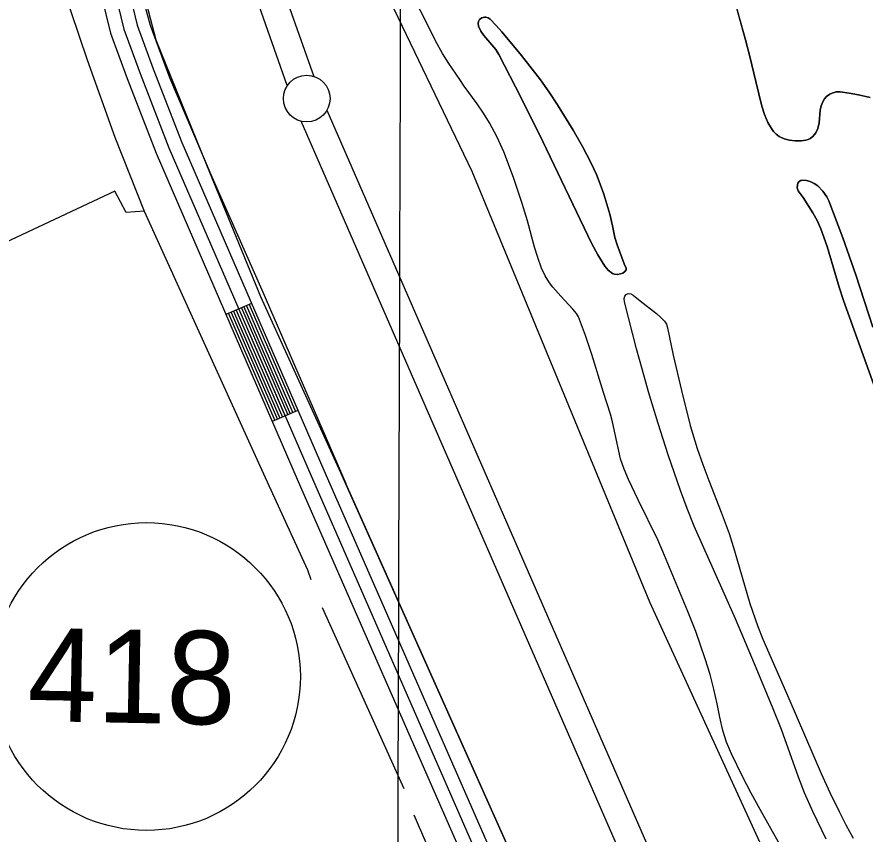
# Model space of a CAD drawing. Extents: x 3161615 to 3199515, y 867541 to 892976.
# Drawn here: x 3175914 to 3176824, y 889572 to 890448 of the extents above; entities that cross this region are included whole.
import ezdxf

# ---------------------------------------------------------------- set-up
doc = ezdxf.new("R2010")
doc.units = 0
for name, color, linetype in [('V-GRID-MAJR', 7, 'Continuous'), ('V-LEVE-TOET', 7, 'Continuous'), ('V-ROAD-CNTR', 7, 'Continuous'), ('V-ROAD-IDEN', 7, 'Continuous'), ('V-SITE-VEGE', 7, 'Continuous'), ('V-SURV-LINE', 7, 'Continuous'), ('V-TOPO-SHOR', 7, 'Continuous')]:
    doc.layers.add(name, color=color, linetype=linetype)

msp = doc.modelspace()

# ---------------------------------------------------------------- linework, layer by layer
at = {"layer": 'V-GRID-MAJR'}
msp.add_spline([(3176275.05, 872978.67), (3176292.68, 879038.23), (3176310.31, 885100.87), (3176327.95, 891163.56), (3176327.96, 891166.6)], degree=3, dxfattribs=at)
at = {"layer": 'V-LEVE-TOET'}
for points in [[(3175924.31, 891167.72), (3175984.81, 890802.55), (3176023.99, 890577.11), (3176039.25, 890504.57), (3176057.04, 890438.85), (3176077.9, 890382.97), (3176123.4, 890276.23)], [(3177898.72, 888543.28), (3177896.4, 888543.18), (3177792.79, 888529.26), (3177403.92, 888501.54), (3177153.22, 888466.71), (3177134.78, 888468.77), (3177120.89, 888472.08), (3177108.78, 888480.7), (3177091.39, 888496.9), (3177078.3, 888517.65), (3176965.46, 888917.06), (3176906.99, 889101.61), (3176861, 889216.92), (3176720.97, 889541.1), (3176592.97, 889820.54), (3176402.21, 890282.27), (3176305.37, 890484.09), (3176289.05, 890532.13), (3176279.27, 890565.24), (3176201.6, 890987.07), (3176169.69, 891167.04)], [(3176123.4, 890276.23), (3176176.96, 890155.2), (3176266.84, 889947.62)], [(3176818.06, 888510.18), (3176795.29, 888612.04), (3176738.42, 888839.54), (3176709.32, 888933.33), (3176666.87, 889048.37), (3176465.22, 889503.56), (3176266.84, 889947.62)]]:
    msp.add_lwpolyline(points, dxfattribs=at)
at = {"layer": 'V-ROAD-CNTR'}
for p, q in [((3176165.88, 890140.61), (3176138.35, 890128.69)), ((3176215.57, 890025.92), (3176188.04, 890013.99))]:
    msp.add_line(p, q, dxfattribs=at)
for points in [[(3175888.17, 891170.32), (3175938.15, 890884.99), (3175972.51, 890684.92), (3175992.96, 890585.76), (3176005.55, 890530.34), (3176028.86, 890434.64), (3176046.39, 890387), (3176077.29, 890307.33), (3176229.58, 889955.86), (3176410.73, 889542.52), (3176553.7, 889213.91), (3176601.2, 889106.31), (3176641.39, 889005.93), (3176672.55, 888917.17), (3176697.88, 888838.18), (3176727.63, 888726.39), (3176765.51, 888577.95), (3176899.91, 888054.57), (3177014.88, 887604.21), (3177188.7, 886922.56), (3177331.74, 886346.48)], [(3175903.4, 891170.28), (3175952.93, 890887.55), (3175987.25, 890687.71), (3176007.63, 890588.94), (3176020.16, 890533.78), (3176043.23, 890439.01), (3176060.42, 890392.3), (3176091.17, 890313.03), (3176243.33, 889961.85), (3176424.48, 889548.52), (3176567.44, 889219.93), (3176615.03, 889112.13), (3176655.43, 889011.2), (3176686.77, 888921.94), (3176712.28, 888842.4), (3176742.14, 888730.17), (3176780.04, 888581.67), (3176784.66, 888563.67)], [(3175889.65, 891074.93), (3175923.37, 890882.42), (3175957.77, 890682.14), (3175978.3, 890582.58), (3175990.95, 890526.9), (3176014.49, 890430.26), (3176032.36, 890381.7), (3176063.41, 890301.64), (3176215.83, 889949.87), (3176396.98, 889536.51), (3176539.96, 889207.89), (3176587.37, 889100.49), (3176627.34, 889000.65), (3176658.33, 888912.39), (3176683.48, 888833.96), (3176713.11, 888722.61), (3176750.97, 888574.23), (3176885.38, 888050.85), (3177000.35, 887600.5), (3177174.16, 886918.89), (3177317.19, 886342.81)], [(3176143.85, 890131.07), (3176193.55, 890016.38)], [(3176146.61, 890132.27), (3176196.3, 890017.57)], [(3176149.36, 890133.46), (3176199.05, 890018.76)], [(3176152.11, 890134.65), (3176201.81, 890019.95)], [(3176154.86, 890135.84), (3176204.56, 890021.15)], [(3176157.62, 890137.04), (3176207.31, 890022.34)], [(3176160.37, 890138.23), (3176210.07, 890023.53)], [(3176163.12, 890139.42), (3176212.82, 890024.73)], [(3176141.1, 890129.88), (3176190.8, 890015.18)]]:
    msp.add_lwpolyline(points, dxfattribs=at)
at = {"layer": 'V-ROAD-IDEN'}
msp.add_circle((3176053.14, 889740.62), 165, dxfattribs=at)
at = {"layer": 'V-SITE-VEGE'}
for p, q in [((3176695.56, 890423.16), (3176619.1, 890695.87)), ((3176700.16, 890405.45), (3176695.56, 890423.16)), ((3176706.37, 890378.7), (3176700.16, 890405.45)), ((3176712.81, 890351.98), (3176706.37, 890378.7)), ((3176792.56, 890367.39), (3176788.43, 890366.23)), ((3176796.79, 890367.48), (3176792.56, 890367.39)), ((3176806.74, 890366.13), (3176796.79, 890367.48)), ((3176780.08, 890360.09), (3176778.55, 890357.67)), ((3176782.25, 890362.35), (3176780.08, 890360.09)), ((3176785.74, 890364.87), (3176782.25, 890362.35)), ((3176788.43, 890366.23), (3176785.74, 890364.87)), ((3176816.67, 890364.38), (3176806.74, 890366.13)), ((3176829.16, 890361.31), (3176816.67, 890364.38)), ((3176715.75, 890343.26), (3176712.81, 890351.98)), ((3176776.49, 890352.42), (3176775.44, 890347.98)), ((3176778.55, 890357.67), (3176776.49, 890352.42)), ((3176719.46, 890334.76), (3176715.75, 890343.26)), ((3176775.44, 890347.98), (3176774.41, 890334.28)), ((3176723.19, 890328.05), (3176719.46, 890334.76)), ((3176774.41, 890334.28), (3176772.99, 890328.33)), ((3176725.56, 890324.99), (3176723.19, 890328.05)), ((3176728.42, 890322.12), (3176725.56, 890324.99)), ((3176731.68, 890319.67), (3176728.42, 890322.12)), ((3176770.85, 890323.69), (3176767.77, 890319.65)), ((3176772.99, 890328.33), (3176770.85, 890323.69)), ((3176736.93, 890317.13), (3176731.68, 890319.67)), ((3176742.56, 890315.59), (3176736.93, 890317.13)), ((3176748.77, 890314.86), (3176742.56, 890315.59)), ((3176754.99, 890314.98), (3176748.77, 890314.86)), ((3176760.02, 890315.55), (3176754.99, 890314.98)), ((3176762.5, 890316.26), (3176760.02, 890315.55)), ((3176764.94, 890317.45), (3176762.5, 890316.26)), ((3176767.77, 890319.65), (3176764.94, 890317.45))]:
    msp.add_line(p, q, dxfattribs=at)
msp.add_lwpolyline([(3176565.41, 890183.2), (3176567.41, 890178.62), (3176567.33, 890176.78), (3176566.06, 890174.94), (3176563.82, 890173.22), (3176561.37, 890172.38), (3176558.13, 890171.77), (3176554.83, 890171.94), (3176552.79, 890172.74), (3176548.1, 890176.23), (3176544.44, 890180.67), (3176537, 890192.75), (3176530.32, 890205.13), (3176478.03, 890314.32), (3176454.8, 890361.14), (3176431.05, 890407.66), (3176427.56, 890413.07), (3176414.92, 890427.88), (3176411.68, 890432.53), (3176409.09, 890437.75), (3176408.63, 890441.2), (3176409.08, 890443.08), (3176410.38, 890445.07), (3176412.82, 890446.92), (3176415.49, 890447.72), (3176417.19, 890447.62), (3176419.54, 890446.78), (3176421.76, 890445.27), (3176428.21, 890438.73), (3176434, 890431.97), (3176455.11, 890406.39), (3176475.49, 890380.24), (3176484.83, 890367.1), (3176493.75, 890353.7), (3176510.73, 890326.3), (3176520.74, 890308.92), (3176529.93, 890291.14), (3176535.5, 890278.95), (3176539.74, 890268.49), (3176543.53, 890257.91), (3176550.13, 890236.43), (3176552.9, 890223.99), (3176555.43, 890211.5), (3176557.87, 890203.4)], close=True, dxfattribs=at)
for points in [[(3176860.46, 889977), (3176800.59, 890143.87), (3176795.81, 890158.19), (3176782.91, 890201.59), (3176776.32, 890220.66), (3176772.32, 890229.43), (3176767.51, 890237.79), (3176757.1, 890254.05), (3176751.76, 890261.42), (3176750.86, 890264.53), (3176751.11, 890267.78), (3176751.7, 890269.65), (3176753.01, 890271.35), (3176754.87, 890272.46), (3176756.81, 890272.79), (3176760.88, 890272.48), (3176764.95, 890271.32), (3176769.23, 890269.36), (3176773.08, 890266.62), (3176778.44, 890261.12), (3176782.74, 890255.09), (3176784.86, 890250.65), (3176799.67, 890211.14), (3176813.58, 890171.39), (3176832.03, 890115.36)], [(3176782.04, 889566.36), (3176767.63, 889595.89), (3176758.83, 889615.97), (3176752.23, 889632.78), (3176733.91, 889683.74), (3176725.22, 889706.16), (3176705.15, 889754.35), (3176684.72, 889802.39), (3176640.54, 889901.97), (3176632.9, 889920.85), (3176625.75, 889939.91), (3176612.49, 889978.43), (3176601.81, 890012.06), (3176591.55, 890045.84), (3176584.83, 890068.93), (3176578.53, 890092.12), (3176565.58, 890142.26), (3176565.43, 890146.03), (3176566.12, 890148.51), (3176567.64, 890150.37), (3176569.69, 890151.29), (3176572.52, 890151), (3176575.15, 890149.6), (3176582.5, 890143.34), (3176599.98, 890129.81), (3176604.45, 890126.03), (3176608.56, 890121.76), (3176610.65, 890118.37), (3176611.89, 890114.61), (3176617.73, 890085.05), (3176626.68, 890047.36), (3176636.26, 890009.83), (3176643.62, 889985.06), (3176649.54, 889967.81), (3176655.98, 889950.75)], [(3176655.98, 889950.75), (3176669.36, 889916.85), (3176677.78, 889894.08), (3176683.81, 889875.49), (3176700.24, 889819.08), (3176708.58, 889794.39), (3176714.12, 889780.58), (3176741.86, 889717.06), (3176776.72, 889636.68), (3176785.97, 889616.14), (3176795.7, 889595.82), (3176803.15, 889581.49), (3176811.06, 889567.43)]]:
    msp.add_lwpolyline(points, dxfattribs=at)
at = {"layer": 'V-SURV-LINE'}
for points in [[(3176190.82, 890502.4), (3176232.45, 890384.09)], [(3176204.15, 890374.14), (3176162.52, 890492.44)], [(3176246.67, 890347.95), (3176799.17, 889081.11)], [(3176771.66, 889069.13), (3176219.17, 890335.97)]]:
    msp.add_lwpolyline(points, dxfattribs=at)
msp.add_circle((3176224.93, 890360.28), 25, dxfattribs=at)
at = {"layer": 'V-TOPO-SHOR'}
msp.add_line((3176241.61, 889814.63), (3176329.16, 889620.61), dxfattribs=at)
for points in [[(3175845.46, 891168.68), (3175880.05, 890937.81), (3175902.64, 890825), (3175921.57, 890661.11), (3175954.61, 890506), (3175989.56, 890401.96), (3176019.27, 890319.08), (3176050.76, 890239.72), (3176031.38, 890238.01), (3176019.11, 890260.95), (3175701.6, 890112.08)], [(3176956.55, 888433.28), (3176947.74, 888431.54), (3176798.37, 888565.84), (3176753.11, 888763.27), (3176700.77, 888948.39), (3176650.06, 889084.18), (3176581.79, 889241.16), (3176471.49, 889489.85), (3176261.39, 889959.04), (3176175.59, 890147.77), (3176117.84, 890288.86), (3176063.6, 890422.9), (3176040.94, 890509.28), (3176027.02, 890570.98), (3175974.98, 890865.32), (3175922.92, 891149.09), (3175919.45, 891168.48)], [(3176619.1, 890695.87), (3176695.56, 890423.16), (3176700.16, 890405.45), (3176706.37, 890378.7), (3176712.81, 890351.98), (3176715.75, 890343.26), (3176719.46, 890334.76), (3176723.19, 890328.05), (3176725.56, 890324.99), (3176728.42, 890322.12), (3176731.68, 890319.67), (3176736.93, 890317.13), (3176742.56, 890315.59), (3176748.77, 890314.86), (3176754.99, 890314.98), (3176760.02, 890315.55), (3176762.49, 890316.26), (3176764.94, 890317.45), (3176767.77, 890319.65), (3176770.85, 890323.69), (3176772.99, 890328.33), (3176774.41, 890334.28), (3176775.44, 890347.98), (3176776.49, 890352.42), (3176778.55, 890357.67), (3176780.08, 890360.09), (3176782.25, 890362.35), (3176785.74, 890364.87), (3176788.43, 890366.23), (3176792.56, 890367.39), (3176796.79, 890367.48), (3176806.74, 890366.13), (3176816.67, 890364.38), (3176829.16, 890361.31)], [(3176530.65, 890086), (3176523.95, 890106.22), (3176516.27, 890126.21), (3176514.29, 890129.78), (3176510.36, 890134.51), (3176497.42, 890148.46), (3176488.8, 890158.02), (3176485.21, 890162.79), (3176480.54, 890170.4), (3176476.79, 890178.51), (3176472.72, 890189.72), (3176469.19, 890201.09), (3176461.6, 890229.22), (3176455.91, 890247.88), (3176446.62, 890275.62), (3176436.33, 890303.09), (3176429.27, 890319.01), (3176420.9, 890334.29), (3176414.41, 890344.67), (3176407.56, 890354.78), (3176393.83, 890373.74), (3176389.05, 890380.72), (3176377.31, 890398.07), (3176370.57, 890408.6), (3176363.15, 890422.23), (3176356.29, 890436.16), (3176337.3, 890473.79)], [(3176565.41, 890183.2), (3176557.87, 890203.4), (3176555.43, 890211.5), (3176552.9, 890223.99), (3176550.13, 890236.43), (3176543.53, 890257.91), (3176539.74, 890268.49), (3176535.5, 890278.95), (3176529.92, 890291.14), (3176520.74, 890308.92), (3176510.73, 890326.3), (3176493.75, 890353.7), (3176484.83, 890367.1), (3176475.49, 890380.24), (3176455.11, 890406.39), (3176434, 890431.97), (3176428.21, 890438.73), (3176421.76, 890445.27), (3176419.54, 890446.78), (3176417.19, 890447.62), (3176415.49, 890447.72), (3176412.82, 890446.92), (3176410.38, 890445.07), (3176409.08, 890443.08), (3176408.63, 890441.2), (3176409.09, 890437.75), (3176411.68, 890432.53), (3176414.92, 890427.88), (3176427.56, 890413.07), (3176431.05, 890407.66), (3176454.8, 890361.14), (3176478.03, 890314.32), (3176530.32, 890205.13), (3176537, 890192.75), (3176544.44, 890180.67), (3176548.1, 890176.23), (3176552.79, 890172.74), (3176554.83, 890171.94), (3176558.13, 890171.77), (3176561.37, 890172.38), (3176563.82, 890173.22), (3176566.06, 890174.94), (3176567.33, 890176.78), (3176567.41, 890178.62), (3176565.41, 890183.2)], [(3176832.03, 890115.36), (3176813.58, 890171.39), (3176799.67, 890211.14), (3176784.86, 890250.64), (3176782.74, 890255.09), (3176778.44, 890261.12), (3176773.08, 890266.62), (3176769.23, 890269.36), (3176764.95, 890271.32), (3176760.88, 890272.48), (3176756.81, 890272.79), (3176754.87, 890272.46), (3176753.01, 890271.35), (3176751.7, 890269.65), (3176751.11, 890267.78), (3176750.87, 890264.53), (3176751.76, 890261.42), (3176757.1, 890254.05), (3176767.51, 890237.79), (3176772.32, 890229.43), (3176776.32, 890220.66), (3176782.91, 890201.59), (3176795.81, 890158.19), (3176800.59, 890143.87), (3176860.46, 889977)], [(3176050.76, 890239.72), (3176180.34, 889953.97), (3176225.87, 889855.2), (3176229.36, 889844.62)], [(3176782.04, 889566.36), (3176767.63, 889595.89), (3176758.83, 889615.97), (3176752.23, 889632.78), (3176733.91, 889683.74), (3176725.22, 889706.16), (3176705.15, 889754.35), (3176684.72, 889802.39), (3176640.54, 889901.97), (3176632.9, 889920.85), (3176625.75, 889939.91), (3176612.49, 889978.43), (3176601.81, 890012.06), (3176591.55, 890045.84), (3176584.83, 890068.93), (3176578.53, 890092.12), (3176565.58, 890142.26), (3176565.43, 890146.03), (3176566.12, 890148.51), (3176567.64, 890150.37), (3176569.69, 890151.29), (3176572.52, 890151), (3176575.15, 890149.6), (3176582.5, 890143.34), (3176599.98, 890129.81), (3176604.45, 890126.03), (3176608.56, 890121.76), (3176610.65, 890118.37), (3176611.89, 890114.61), (3176617.73, 890085.05), (3176626.68, 890047.36), (3176636.26, 890009.83), (3176643.62, 889985.06), (3176649.54, 889967.81), (3176655.98, 889950.75)], [(3176730.83, 889563.15), (3176711.19, 889598.03), (3176701.52, 889615.56), (3176692.34, 889633.37), (3176680.44, 889657.68), (3176675.19, 889670.12), (3176671.03, 889682.94), (3176667.88, 889697.18), (3176664.97, 889711.45), (3176661.37, 889727.18), (3176657.38, 889742.83), (3176652.27, 889759.75), (3176642.06, 889788.91), (3176633.64, 889810.51), (3176606.95, 889874.74), (3176601.51, 889887.28), (3176580.39, 889930.26), (3176570.15, 889951.88), (3176565.48, 889962.89), (3176561.26, 889974.09), (3176552.74, 890013.88), (3176550.72, 890021.83), (3176543.06, 890045.26), (3176530.65, 890086)], [(3176655.98, 889950.75), (3176669.36, 889916.85), (3176677.78, 889894.08), (3176683.81, 889875.49), (3176700.24, 889819.08), (3176708.58, 889794.39), (3176714.12, 889780.58), (3176741.86, 889717.06), (3176776.72, 889636.68), (3176785.97, 889616.14), (3176795.7, 889595.81), (3176803.15, 889581.49), (3176811.06, 889567.43)], [(3176339.65, 889592.39), (3176455.18, 889326.06), (3176526.98, 889170.84), (3176607.49, 888978.6), (3176663.42, 888818.13), (3176710.46, 888627.74), (3176790.63, 888317.47), (3176917.78, 887792.14), (3177015.43, 887428.97), (3177057.24, 887257.98), (3177114.74, 887028.8)]]:
    msp.add_lwpolyline(points, dxfattribs=at)

# ---------------------------------------------------------------- texts
at = {"layer": 'V-ROAD-IDEN'}
msp.add_text('418', height=100, rotation=358.9173, dxfattribs=at).set_placement((3175925.05, 889693.03))

doc.saveas('drawing.dxf')
